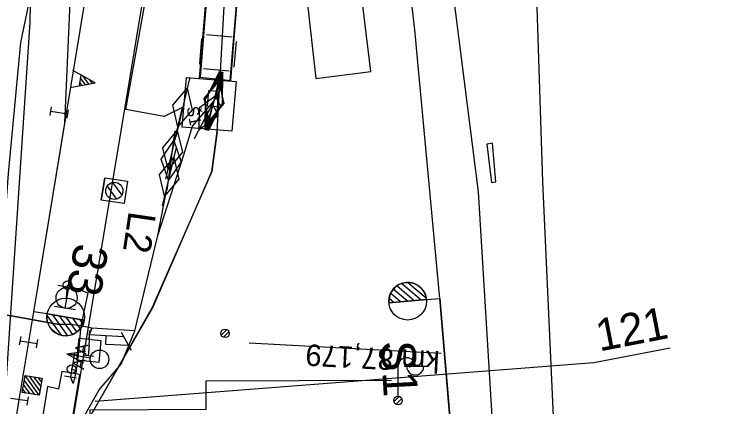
# Model space of a CAD drawing. Extents: x -545736 to -544888, y -1122892 to -1119128.
# Drawn here: x -545111.06 to -545070.2, y -1122100.92 to -1122078.04 of the extents above; entities that cross this region are included whole.
import ezdxf

# ---------------------------------------------------------------- set-up
doc = ezdxf.new("R2010")
doc.units = 0
for name, color, linetype in [('osvětlené plochy-hodnota-obrys', 7, 'Continuous'), ('so180602', 7, 'Continuous'), ('Vrstva 1', 7, 'Continuous'), ('Vrstva 10', 7, 'Continuous'), ('Vrstva 11', 7, 'Continuous'), ('Vrstva 11 - Trakce', 7, 'Continuous'), ('Vrstva 12 - Trakce zaklady', 7, 'Continuous'), ('Vrstva 16', 7, 'Continuous'), ('Vrstva 17', 7, 'Continuous'), ('Vrstva 2', 7, 'Continuous'), ('Vrstva 25', 7, 'Continuous'), ('Vrstva 26', 7, 'Continuous'), ('Vrstva 27', 7, 'Continuous'), ('Vrstva 28 - zabzar', 7, 'Continuous'), ('Vrstva 3', 7, 'Continuous'), ('Vrstva 3 - Lisy - Pocitaci body', 7, 'Continuous'), ('Vrstva 31', 7, 'Continuous'), ('Vrstva 32', 7, 'Continuous'), ('Vrstva 33 - prvky sdelzar', 7, 'Continuous'), ('Vrstva 34', 7, 'Continuous'), ('Vrstva 35', 7, 'Continuous'), ('Vrstva 36', 7, 'Continuous'), ('Vrstva 4 - Teren - stezky - prechody - plochy', 7, 'Continuous'), ('Vrstva 49', 7, 'Continuous'), ('Vrstva 6 - Navesti', 7, 'Continuous'), ('Vrstva 61', 7, 'Continuous'), ('Vrstva 63', 7, 'Continuous')]:
    doc.layers.add(name, color=color, linetype=linetype)

msp = doc.modelspace()

# ---------------------------------------------------------------- linework, layer by layer
at = {"layer": 'osvětlené plochy-hodnota-obrys'}
for points in [[(-545114.36, -1122142.005), (-545095.834, -1122030.811), (-545094.039, -1122008.497), (-545094.672, -1121983.393), (-545097.737, -1121961.902), (-545099.42, -1121918.553), (-545101.285, -1121870.536), (-545123.71, -1121759.379), (-545130.296, -1121736.567), (-545147.419, -1121693.847), (-545162.352, -1121662.092), (-545176.655, -1121642.604), (-545199.404, -1121614.631), (-545212.209, -1121594.037), (-545225.557, -1121565.516)], [(-545115.194, -1122188.84), (-545115.464, -1122158.52), (-545110.116, -1122078.531), (-545109.516, -1122044.98), (-545111.654, -1121993.485), (-545115.876, -1121955.778), (-545121.955, -1121920.051), (-545160.528, -1121723.806), (-545171.589, -1121690.909), (-545189.933, -1121650.816), (-545214.916, -1121599.46)]]:
    msp.add_lwpolyline(points, dxfattribs=at)
at = {"layer": 'Vrstva 1'}
for points in [[(-545109.904, -1122095.374), (-545105.593, -1122069.199), (-545105.433, -1122068.234), (-545103.019, -1122053.82), (-545101.945, -1122036.704), (-545101.525, -1122017.986), (-545101.985, -1122003.523), (-545102.577, -1121994.549), (-545104.325, -1121978.003), (-545107.499, -1121957.653)], [(-545109.904, -1122095.374), (-545108.096, -1122084.399), (-545107.422, -1122068.991), (-545107.109, -1122051.446), (-545107.678, -1122035.331), (-545108.288, -1122020.588), (-545109.122, -1122000.817), (-545110.636, -1121980.411)], [(-545086.277, -1122094.6), (-545087.736, -1122078.961), (-545089.571, -1122062.994), (-545090.744, -1122054.141), (-545092.357, -1122042.208), (-545094.068, -1122029.354), (-545095.393, -1122019.621), (-545096.247, -1122012.36), (-545098.568, -1121988.313)], [(-545082.446, -1122138.381), (-545084.078, -1122120.664), (-545086.277, -1122094.6)], [(-545113.761, -1122118.721), (-545111.041, -1122102.252), (-545110.768, -1122100.493), (-545109.904, -1122095.374)]]:
    msp.add_lwpolyline(points, dxfattribs=at)
at = {"layer": 'Vrstva 10'}
for p, q in [((-545106.677, -1122096.47), (-545106.703, -1122096.97)), ((-545104.693, -1122096.825), (-545106.69, -1122096.72)), ((-545104.829, -1122096.567), (-545104.233, -1122097.6)), ((-545086.193, -1122097.798), (-545097.378, -1122097.21))]:
    msp.add_line(p, q, dxfattribs=at)
msp.add_lwpolyline([(-545104.394, -1122097.341), (-545105.718, -1122097.272), (-545105.691, -1122096.773)], dxfattribs=at)
at = {"layer": 'Vrstva 11'}
for p, q in [((-545098.679, -1122096.403), (-545099.006, -1122096.731)), ((-545098.549, -1122096.538), (-545098.872, -1122096.861))]:
    msp.add_line(p, q, dxfattribs=at)
msp.add_circle((-545098.779, -1122096.63), 0.25, dxfattribs=at)
at = {"layer": 'Vrstva 11 - Trakce'}
for p, q in [((-545105.639, -1122088.068), (-545105.087, -1122088.812)), ((-545105.334, -1122087.85), (-545104.789, -1122088.584))]:
    msp.add_line(p, q, dxfattribs=at)
msp.add_circle((-545105.219, -1122088.333), 0.5, dxfattribs=at)
at = {"layer": 'Vrstva 12 - Trakce zaklady'}
for p, q in [((-545105.783, -1122087.567), (-545104.453, -1122087.777)), ((-545104.644, -1122089.069), (-545105.986, -1122088.865))]:
    msp.add_line(p, q, dxfattribs=at)
for points in [[(-545105.986, -1122088.865), (-545105.783, -1122087.567), (-545104.453, -1122087.777), (-545104.644, -1122089.069), (-545105.986, -1122088.865)], [(-545105.783, -1122087.567), (-545105.783, -1122087.567), (-545105.986, -1122088.865), (-545105.986, -1122088.865)], [(-545104.453, -1122087.777), (-545104.453, -1122087.777), (-545104.644, -1122089.069), (-545104.644, -1122089.069)]]:
    msp.add_lwpolyline(points, dxfattribs=at)
at = {"layer": 'Vrstva 16'}
msp.add_lwpolyline([(-545103.772, -1122122.749), (-545106.7, -1122122.774), (-545106.634, -1122112.245), (-545106.624, -1122101.084), (-545099.867, -1122101.041), (-545099.878, -1122099.401), (-545089.078, -1122099.349)], dxfattribs=at)
at = {"layer": 'Vrstva 17'}
msp.add_lwpolyline([(-545078.26, -1122131.126), (-545078.703, -1122122.363), (-545080.267, -1122087.807), (-545081.325, -1122055.552), (-545076.516, -1122051.421), (-545070.197, -1122059.873)], dxfattribs=at)
msp.add_lwpolyline([(-545093.483, -1122081.79), (-545090.289, -1122081.382), (-545091.032, -1122075.282), (-545094.191, -1122075.531)], close=True, dxfattribs=at)
at = {"layer": 'Vrstva 2'}
for p, q in [((-545087.76, -1122094.727), (-545088.777, -1122093.868)), ((-545087.363, -1122094.694), (-545088.509, -1122093.727)), ((-545087.059, -1122094.583), (-545088.147, -1122093.664)), ((-545088.553, -1122094.793), (-545089.134, -1122094.302)), ((-545088.156, -1122094.76), (-545088.984, -1122094.061)), ((-545089.233, -1122094.851), (-545087.046, -1122094.666)), ((-545087.046, -1122094.667), (-545089.233, -1122094.851)), ((-545088.949, -1122094.827), (-545089.222, -1122094.596)), ((-545087.046, -1122094.666), (-545087.046, -1122094.667)), ((-545087.045, -1122094.667), (-545086.277, -1122094.6)), ((-545109.143, -1122095.497), (-545109.904, -1122095.374)), ((-545109.15, -1122095.582), (-545108.321, -1122096.739)), ((-545109.142, -1122095.497), (-545106.976, -1122095.855)), ((-545109.142, -1122095.498), (-545109.142, -1122095.497)), ((-545106.976, -1122095.855), (-545109.142, -1122095.498)), ((-545108.828, -1122095.549), (-545107.954, -1122096.767)), ((-545108.435, -1122095.614), (-545107.659, -1122096.696)), ((-545108.043, -1122095.679), (-545107.411, -1122096.559)), ((-545107.65, -1122095.744), (-545107.207, -1122096.363)), ((-545107.257, -1122095.808), (-545107.049, -1122096.099))]:
    msp.add_line(p, q, dxfattribs=at)
msp.add_lwpolyline([(-545086.277, -1122094.6), (-545085.174, -1122107.673), (-545085.688, -1122120.725)], dxfattribs=at)
for centre in [(-545088.146, -1122094.758), (-545108.053, -1122095.678)]:
    msp.add_circle(centre, 1.097, dxfattribs=at)
for centre, start, end in [((-545088.14, -1122094.759), 4.8423, 184.8032), ((-545108.059, -1122095.676), 170.6648, 350.6257)]:
    msp.add_arc(centre, 1.098, start, end, dxfattribs=at)
at = {"layer": 'Vrstva 25'}
for p, q in [((-545088.706, -1122100.297), (-545088.706, -1122098.547)), ((-545088.356, -1122098.547), (-545087.056, -1122098.547)), ((-545088.945, -1122100.62), (-545088.634, -1122100.309)), ((-545088.826, -1122100.765), (-545088.487, -1122100.427))]:
    msp.add_line(p, q, dxfattribs=at)
msp.add_circle((-545088.706, -1122100.547), 0.25, dxfattribs=at)
msp.add_circle((-545088.706, -1122100.547), 0.25, dxfattribs=at)
for centre, start, end in [((-545088.206, -1122098.547), 0, 180), ((-545087.706, -1122098.553), 179.2974, 0.7026)]:
    msp.add_arc(centre, 0.5, start, end, dxfattribs=at)
at = {"layer": 'Vrstva 26'}
msp.add_lwpolyline([(-545096.341, -1122194.776), (-545098.879, -1122190.53), (-545100.126, -1122188.019), (-545101.52, -1122182.986), (-545102.161, -1122179.062), (-545101.829, -1122176.481), (-545101.954, -1122173.571), (-545103.698, -1122167.974), (-545104.535, -1122164.893), (-545105.3, -1122162.77), (-545105.412, -1122162.433), (-545107.438, -1122156.517), (-545109.168, -1122148.217), (-545110.001, -1122142.565), (-545110.562, -1122131.215), (-545109.498, -1122123.794), (-545107.074, -1122102.251), (-545102.978, -1122095.125), (-545099.549, -1122087.206), (-545099.235, -1122084.878), (-545097.339, -1122050.87)], dxfattribs=at)
at = {"layer": 'Vrstva 27'}
for p, q in [((-545107.948, -1122093.805), (-545107.952, -1122093.855)), ((-545107.716, -1122098.695), (-545107.724, -1122098.745))]:
    msp.add_line(p, q, dxfattribs=at)
for centre in [(-545107.95, -1122093.83), (-545107.72, -1122098.72)]:
    msp.add_circle(centre, 0.25, dxfattribs=at)
at = {"layer": 'Vrstva 28 - zabzar'}
for p, q in [((-545099.833, -1122084.796), (-545099.007, -1122081.404)), ((-545100.852, -1122081.781), (-545101.648, -1122085.179)), ((-545099.985, -1122082.962), (-545099.145, -1122081.97)), ((-545099.145, -1122081.97), (-545098.855, -1122083.238)), ((-545101.817, -1122083.347), (-545100.984, -1122082.347)), ((-545100.984, -1122082.347), (-545100.683, -1122083.613)), ((-545100.554, -1122085.289), (-545098.946, -1122082.191)), ((-545100.267, -1122083.472), (-545099.214, -1122082.707)), ((-545099.214, -1122082.707), (-545099.233, -1122084.008)), ((-545101.516, -1122084.613), (-545101.817, -1122083.347)), ((-545099.695, -1122084.23), (-545099.985, -1122082.962)), ((-545099.42, -1122083.1), (-545099.75, -1122083.74)), ((-545098.855, -1122083.238), (-545099.695, -1122084.23)), ((-545100.683, -1122083.613), (-545101.516, -1122084.613)), ((-545100.286, -1122084.773), (-545100.267, -1122083.472)), ((-545099.233, -1122084.008), (-545100.286, -1122084.773)), ((-545102.228, -1122087.649), (-545101.432, -1122084.251)), ((-545102.397, -1122085.817), (-545101.564, -1122084.817)), ((-545102.138, -1122088.291), (-545101.682, -1122084.829)), ((-545101.564, -1122084.817), (-545101.263, -1122086.083)), ((-545102.487, -1122086.484), (-545101.758, -1122085.406)), ((-545101.758, -1122085.406), (-545101.333, -1122086.636)), ((-545101.617, -1122085.814), (-545102.443, -1122089.206)), ((-545102.096, -1122087.083), (-545102.397, -1122085.817)), ((-545101.263, -1122086.083), (-545102.096, -1122087.083)), ((-545102.595, -1122087.372), (-545101.755, -1122086.38)), ((-545102.062, -1122087.714), (-545102.487, -1122086.484)), ((-545101.755, -1122086.38), (-545101.465, -1122087.648)), ((-545101.333, -1122086.636), (-545102.062, -1122087.714)), ((-545102.305, -1122088.64), (-545102.595, -1122087.372)), ((-545101.465, -1122087.648), (-545102.305, -1122088.64)), ((-545106.69, -1122096.72), (-545106.53, -1122096.32)), ((-545107.98, -1122097.83), (-545107.33, -1122097.89)), ((-545107.44, -1122098.81), (-545107.72, -1122098.72))]:
    msp.add_line(p, q, dxfattribs=at)
for points in [[(-545101.25, -1122083.48), (-545102.33, -1122084.01), (-545104.56, -1122083.59), (-545101.62, -1122067.33), (-545102.57, -1122067.16), (-545103.49, -1122066.73), (-545103.4, -1122067.4)], [(-545104.03, -1122096.48), (-545106.53, -1122096.32), (-545107.17, -1122096.2), (-545107.78, -1122096.12), (-545108.55, -1122096.09), (-545111.23, -1122095.6), (-545112.02, -1122095.49), (-545111.89, -1122093.99), (-545111.38, -1122087.33), (-545110.67, -1122079.69), (-545109.9, -1122076.04), (-545109.41, -1122075.97), (-545110.62, -1122076.05), (-545116.57, -1122075.81), (-545117.45, -1122075.87), (-545119.93, -1122076.16), (-545118.79, -1122075.59), (-545117.97, -1122075.33), (-545117.45, -1122075.87)], [(-545111.88, -1122183.3), (-545112.25, -1122166.78), (-545112.57, -1122159.64), (-545112.23, -1122153.88), (-545111.75, -1122149.14), (-545111.4, -1122145.66), (-545111.37, -1122139.4), (-545111.42, -1122137.74), (-545110.65, -1122123.71), (-545109.1, -1122113.84), (-545108.8, -1122111.79), (-545108.28, -1122106.16), (-545106.93, -1122101.39), (-545106.1, -1122099.91), (-545104.82, -1122098.43), (-545104.03, -1122096.48), (-545102.68, -1122090.94), (-545102.03, -1122087.51), (-545101.91, -1122086.56), (-545101.83, -1122085.95), (-545101.25, -1122083.48)], [(-545108, -1122094.56), (-545107.95, -1122093.83), (-545106.77, -1122094.28), (-545107.17, -1122096.2), (-545107.33, -1122097.89), (-545107.44, -1122098.81), (-545107.61, -1122099.55), (-545107.77, -1122099.17)]]:
    msp.add_lwpolyline(points, dxfattribs=at)
at = {"layer": 'Vrstva 3'}
for p, q in [((-545106.704, -1122082.111), (-545107.029, -1122081.657)), ((-545107.111, -1122082.187), (-545107.243, -1122082.002)), ((-545106.907, -1122082.149), (-545107.2, -1122081.741)), ((-545106.5, -1122082.074), (-545106.644, -1122081.872)), ((-545108.959, -1122083.937), (-545108.878, -1122083.444)), ((-545108.918, -1122083.691), (-545107.932, -1122083.853)), ((-545107.972, -1122084.1), (-545107.891, -1122083.607)), ((-545110.273, -1122100.566), (-545111.263, -1122100.42)), ((-545110.237, -1122100.318), (-545110.31, -1122100.813))]:
    msp.add_line(p, q, dxfattribs=at)
for points in [[(-545107.8, -1122082.309), (-545106.338, -1122082.044), (-545107.638, -1122081.323)], [(-545107.173, -1122081.577), (-545107.278, -1122082.218)], [(-545107.173, -1122081.577), (-545107.278, -1122082.218), (-545106.338, -1122082.044), (-545107.173, -1122081.577)]]:
    msp.add_lwpolyline(points, dxfattribs=at)
at = {"layer": 'Vrstva 3 - Lisy - Pocitaci body'}
for p, q in [((-545107.292, -1122094.052), (-545108.508, -1122093.852)), ((-545107.9, -1122093.952), (-545108.1, -1122095.168)), ((-545107.492, -1122095.268), (-545108.708, -1122095.068)), ((-545110.738, -1122097.307), (-545110.654, -1122096.814)), ((-545110.696, -1122097.061), (-545109.71, -1122097.227)), ((-545109.752, -1122097.474), (-545109.668, -1122096.981)), ((-545107.98, -1122097.83), (-545106.903, -1122097.658)), ((-545107.98, -1122097.83), (-545106.618, -1122098.054)), ((-545107.98, -1122097.83), (-545107.015, -1122098.338)), ((-545109.595, -1122100.236), (-545110.419, -1122099.087)), ((-545109.551, -1122099.974), (-545110.157, -1122099.13)), ((-545109.508, -1122099.712), (-545109.895, -1122099.173)), ((-545109.465, -1122099.451), (-545109.634, -1122099.216)), ((-545110.118, -1122100.15), (-545110.505, -1122099.61)), ((-545109.856, -1122100.193), (-545110.462, -1122099.348)), ((-545110.379, -1122100.107), (-545110.548, -1122099.872))]:
    msp.add_line(p, q, dxfattribs=at)
msp.add_lwpolyline([(-545110.581, -1122100.073), (-545110.419, -1122099.087), (-545109.432, -1122099.249), (-545109.595, -1122100.236)], close=True, dxfattribs=at)
for centre, radius in [((-545108, -1122094.563), 0.616), ((-545106.083, -1122098.144), 0.542)]:
    msp.add_circle(centre, radius, dxfattribs=at)
at = {"layer": 'Vrstva 31'}
for points in [[(-545099.834, -1122084.8), (-545099.906, -1122082.982), (-545099.006, -1122081.4), (-545098.934, -1122083.218), (-545099.834, -1122084.8)], [(-545104.03, -1122096.48), (-545102.68, -1122090.94), (-545101.18, -1122086.24), (-545100.67, -1122084.56), (-545099.42, -1122083.1)], [(-545096.341, -1122194.776), (-545098.879, -1122190.53), (-545100.126, -1122188.019), (-545101.52, -1122182.986), (-545102.161, -1122179.062), (-545101.829, -1122176.481), (-545101.954, -1122173.571), (-545103.698, -1122167.974), (-545104.535, -1122164.893), (-545105.3, -1122162.77), (-545105.412, -1122162.433), (-545107.438, -1122156.517), (-545109.168, -1122148.217), (-545110.001, -1122142.565), (-545110.562, -1122131.215), (-545109.498, -1122123.794), (-545107.074, -1122102.251), (-545102.978, -1122095.125), (-545099.549, -1122087.206), (-545099.235, -1122084.878)], [(-545099.235, -1122084.878), (-545099.549, -1122087.206), (-545103.028, -1122095.125), (-545107.074, -1122102.251), (-545109.498, -1122123.794), (-545110.562, -1122131.215), (-545110.001, -1122142.565)], [(-545109.1, -1122113.84), (-545108.8, -1122111.79), (-545108.28, -1122106.16), (-545106.93, -1122101.39), (-545106.1, -1122099.91), (-545104.82, -1122098.43), (-545104.03, -1122096.48), (-545106.53, -1122096.32), (-545106.69, -1122096.72), (-545106.7, -1122097.62)]]:
    msp.add_lwpolyline(points, dxfattribs=at)
at = {"layer": 'Vrstva 32'}
for p, q in [((-545098.915, -1122081.619), (-545098.952, -1122081.552)), ((-545098.917, -1122082.378), (-545099.099, -1122082.039)), ((-545099.033, -1122083.387), (-545099.336, -1122082.821)), ((-545099.258, -1122083.756), (-545099.488, -1122083.326)), ((-545099.616, -1122084.312), (-545099.725, -1122084.109)), ((-545099.854, -1122084.658), (-545099.873, -1122084.597))]:
    msp.add_line(p, q, dxfattribs=at)
for points in [[(-545099.93, -1122084.787), (-545099.907, -1122082.953), (-545098.91, -1122081.413)], [(-545099.108, -1122081.378), (-545098.928, -1122083.189), (-545099.732, -1122084.822), (-545099.912, -1122083.011), (-545099.108, -1122081.378)], [(-545100.8, -1122212.68), (-545103.53, -1122204.35), (-545105.03, -1122196.24), (-545105.2, -1122196.04), (-545111.19, -1122191.9), (-545111.86, -1122183.52), (-545112.25, -1122166.78), (-545112.57, -1122159.64), (-545112.23, -1122153.88), (-545111.75, -1122149.14), (-545111.42, -1122137.74), (-545110.65, -1122123.71), (-545109.1, -1122113.84), (-545108.8, -1122111.79), (-545108.28, -1122106.16), (-545106.93, -1122101.39), (-545106.1, -1122099.91), (-545104.82, -1122098.43), (-545104.03, -1122096.48), (-545102.68, -1122090.94), (-545101.18, -1122086.24), (-545100.67, -1122084.56), (-545099.42, -1122083.1)], [(-545100.8, -1122212.68), (-545103.53, -1122204.35), (-545105.03, -1122196.24), (-545105.2, -1122196.04), (-545111.19, -1122191.9), (-545111.86, -1122183.52), (-545112.25, -1122166.78), (-545112.57, -1122159.64), (-545112.23, -1122153.88), (-545111.75, -1122149.14), (-545111.42, -1122137.74), (-545110.65, -1122123.71), (-545109.1, -1122113.84), (-545108.8, -1122111.79), (-545108.28, -1122106.16), (-545106.93, -1122101.39), (-545106.1, -1122099.91), (-545104.82, -1122098.43), (-545104.03, -1122096.48), (-545102.68, -1122090.94), (-545101.18, -1122086.24), (-545100.67, -1122084.56), (-545099.42, -1122083.1)]]:
    msp.add_lwpolyline(points, dxfattribs=at)
msp.add_lwpolyline([(-545099.93, -1122084.787), (-545098.933, -1122083.247), (-545098.91, -1122081.413)], close=True, dxfattribs=at)
at = {"layer": 'Vrstva 33 - prvky sdelzar'}
for p, q in [((-545106.732, -1122097.938), (-545106.668, -1122097.302)), ((-545106.413, -1122097.97), (-545107.05, -1122097.907))]:
    msp.add_line(p, q, dxfattribs=at)
msp.add_lwpolyline([(-545106.127, -1122098.321), (-545107.401, -1122098.193), (-545107.273, -1122096.919), (-545105.999, -1122097.047), (-545106.127, -1122098.321)], dxfattribs=at)
at = {"layer": 'Vrstva 34'}
for p, q in [((-545099.855, -1122079.235), (-545098.361, -1122079.361)), ((-545100.251, -1122080.957), (-545100.125, -1122079.463)), ((-545098.133, -1122079.631), (-545098.259, -1122081.125)), ((-545098.529, -1122081.353), (-545100.023, -1122081.227))]:
    msp.add_line(p, q, dxfattribs=at)
at = {"layer": 'Vrstva 35'}
msp.add_lwpolyline([(-545100.231, -1122081.719), (-545098.433, -1122081.908), (-545096.412, -1122056.776), (-545096.11, -1122053.717), (-545097.997, -1122054.035)], close=True, dxfattribs=at)
msp.add_lwpolyline([(-545112.02, -1122095.49), (-545111.23, -1122095.6), (-545108.55, -1122096.09), (-545107.78, -1122096.12)], dxfattribs=at)
at = {"layer": 'Vrstva 36'}
msp.add_lwpolyline([(-545083.262, -1122087.85), (-545083.012, -1122087.801), (-545083.21, -1122085.563), (-545083.531, -1122085.609)], close=True, dxfattribs=at)
at = {"layer": 'Vrstva 4 - Teren - stezky - prechody - plochy'}
for points in [[(-545107.25, -1122099.027), (-545108.284, -1122098.857), (-545108.463, -1122099.889), (-545109.116, -1122099.726), (-545111.517, -1122114.732), (-545113.636, -1122128.722), (-545114.924, -1122140.407), (-545115.72, -1122150.82), (-545116.074, -1122160.412), (-545116.164, -1122170.31), (-545115.882, -1122181.058), (-545115.315, -1122190.391), (-545114.306, -1122200.841), (-545112.168, -1122215.989), (-545108.495, -1122236.923), (-545107.8, -1122241.308)], [(-545107.25, -1122099.027), (-545109.842, -1122114.686), (-545111.989, -1122128.351), (-545113.399, -1122140.603), (-545114.133, -1122150.894), (-545114.519, -1122160.493), (-545114.536, -1122161.933), (-545114.651, -1122170.109), (-545114.316, -1122181.41), (-545113.904, -1122187.97), (-545113.738, -1122189.62), (-545112.509, -1122202.943), (-545112.353, -1122204.266), (-545110.91, -1122214.403), (-545106.965, -1122237.004), (-545106.526, -1122239.499)]]:
    msp.add_lwpolyline(points, dxfattribs=at)
at = {"layer": 'Vrstva 49'}
for p, q in [((-545100.261, -1122081.789), (-545097.931, -1122053.829)), ((-545096.159, -1122053.706), (-545098.5, -1122081.932)), ((-545101.264, -1122084.618), (-545101.03, -1122081.727)), ((-545101.03, -1122081.727), (-545098.139, -1122081.961)), ((-545098.139, -1122081.961), (-545098.373, -1122084.852)), ((-545099.737, -1122082.484), (-545099.809, -1122083.381)), ((-545099.737, -1122082.484), (-545099.138, -1122082.532)), ((-545099.138, -1122082.532), (-545099.211, -1122083.429)), ((-545099.809, -1122083.381), (-545099.211, -1122083.429)), ((-545098.373, -1122084.852), (-545101.264, -1122084.618))]:
    msp.add_line(p, q, dxfattribs=at)
msp.add_lwpolyline([(-545078.26, -1122131.126), (-545081.312, -1122130.085), (-545081.943, -1122122.513), (-545084.018, -1122088.394), (-545086.999, -1122064.967), (-545081.325, -1122055.552)], dxfattribs=at)
at = {"layer": 'Vrstva 6 - Navesti'}
for p, q in [((-545107.545, -1122097.802), (-545107.77, -1122099.17)), ((-545108.115, -1122099.113), (-545107.425, -1122099.227))]:
    msp.add_line(p, q, dxfattribs=at)
at = {"layer": 'Vrstva 63'}
for p, q in [((-545072.866, -1122097.489), (-545077.31, -1122098.354)), ((-545077.31, -1122098.354), (-545106.347, -1122100.603))]:
    msp.add_line(p, q, dxfattribs=at)

# ---------------------------------------------------------------- texts
at = {"layer": 'so180602'}
msp.add_text('121', height=1.875, rotation=10.9955, dxfattribs=at).set_placement((-545076.983, -1122097.69))
at = {"layer": 'Vrstva 10'}
msp.add_text('km 87,179', height=1.25, rotation=176.9902, dxfattribs=at).set_placement((-545086.255, -1122097.673))
at = {"layer": 'Vrstva 11 - Trakce'}
msp.add_text('L2', height=1.6, rotation=261.5907, dxfattribs=at).set_placement((-545104.376, -1122089.468))
at = {"layer": 'Vrstva 2'}
for s, rotation, p in [('33', 260.6495, (-545107.522, -1122091.321)), ('S1', 273.1364, (-545089.711, -1122097.104))]:
    msp.add_text(s, height=2, rotation=rotation, dxfattribs=at).set_placement(p)
at = {"layer": 'Vrstva 6 - Navesti'}
msp.add_text('  A A ', height=0.7, rotation=80.6507, dxfattribs=at).set_placement((-545107.079, -1122099.284))
at = {"layer": 'Vrstva 61'}
msp.add_text('Š1', height=0.6806, rotation=281.0281, dxfattribs=at).set_placement((-545101.02, -1122083.478))

doc.saveas('drawing.dxf')
